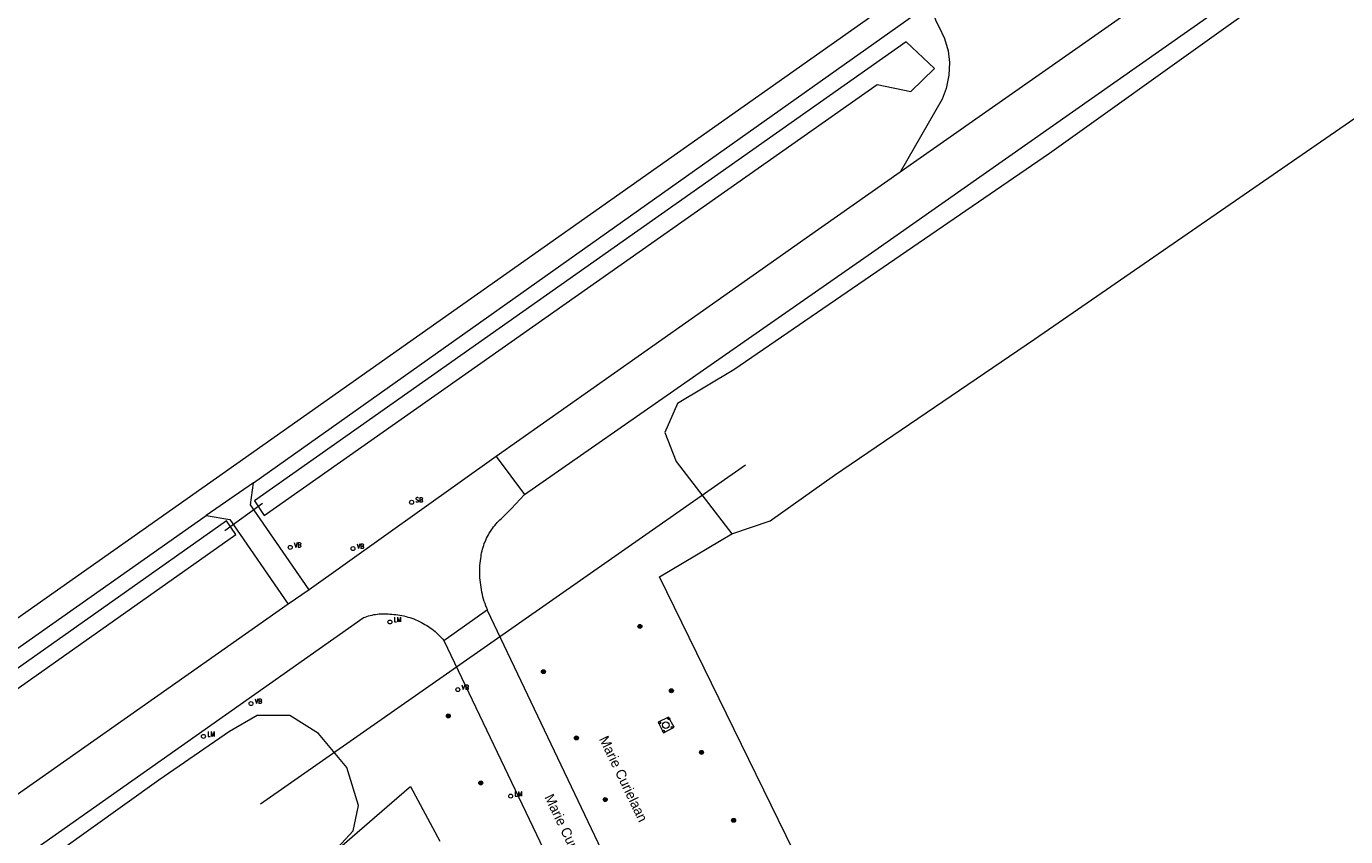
# Model space of a CAD drawing. Header units: metres. Extents: x 138165 to 154469, y 480134 to 494189.
# Tile 264 of 656: x 147650 to 147817, y 486034 to 486136. Entities that reach past the tile are written whole.
import ezdxf

# ---------------------------------------------------------------- set-up
doc = ezdxf.new("R2010")
doc.units = ezdxf.units.M
doc.header["$LTSCALE"] = 0.001
doc.header["$MEASUREMENT"] = 0
for name, color, linetype, lineweight in [('Level 5', 7, 'Continuous', 0), ('TOP-L-duiker', 7, 'Continuous', 0), ('TOP-L-topo objecten punt', 7, 'Continuous', 0), ('TOP-L-topo objecten vlak', 7, 'Continuous', 0), ('TOP-T-topo huisnummering naamgeving', 7, 'Continuous', 0)]:
    doc.layers.add(name, color=color, linetype=linetype, lineweight=lineweight)
doc.styles.add('Style-INTL_ISO', font='INTL_ISO.shx')
doc.styles.add('Style-STANDARD', font='STANDARD.shx')

# ---------------------------------------------------------------- blocks, each defined once
blk = doc.blocks.new('24')
at = {"layer": 'TOP-L-topo objecten punt', "color": 7, "linetype": 'Continuous', "lineweight": 0}
for radius in [0.025, 0.0182, 0.0115, 0.005]:
    blk.add_circle((0, 0), radius, dxfattribs=at)
blk = doc.blocks.new('*U13')
at = {"layer": 'Level 5', "color": 7, "linetype": 'Continuous', "lineweight": 0}
blk.add_circle((0, 0), 0.0415, dxfattribs=at)
blk = doc.blocks.new('150')
at = {"layer": 'Level 5', "color": 7, "linetype": 'Continuous', "lineweight": 0}
blk.add_blockref('*U13', (0, 0), dxfattribs=at)
blk = doc.blocks.new('10')
at = {"layer": 'TOP-L-topo objecten punt', "linetype": 'Continuous', "lineweight": 0}
blk.add_circle((0, 0), 0.0125, dxfattribs=at)
blk = doc.blocks.new('16')
at = {"layer": 'TOP-L-topo objecten punt', "color": 7, "linetype": 'Continuous', "lineweight": 0}
blk.add_circle((0, 0), 0.025, dxfattribs=at)
at = {"layer": 'TOP-L-topo objecten punt', "color": 7, "linetype": 'Continuous', "lineweight": 0, "style": 'Style-STANDARD'}
blk.add_text('LM', height=0.06, dxfattribs=at).set_placement((0.0483, 0))
blk = doc.blocks.new('14')
at = {"layer": 'TOP-L-topo objecten punt', "color": 7, "linetype": 'Continuous', "lineweight": 0}
blk.add_circle((0, 0), 0.025, dxfattribs=at)
at = {"layer": 'TOP-L-topo objecten punt', "color": 7, "linetype": 'Continuous', "lineweight": 0, "style": 'Style-STANDARD'}
blk.add_text('VB', height=0.06, dxfattribs=at).set_placement((0.0483, 0))
blk = doc.blocks.new('175')
at = {"layer": 'TOP-L-topo objecten punt', "color": 7, "linetype": 'Continuous', "lineweight": 0}
blk.add_circle((0, 0), 0.025, dxfattribs=at)
at = {"layer": 'TOP-L-topo objecten punt', "color": 7, "linetype": 'Continuous', "lineweight": 0, "style": 'Style-STANDARD'}
blk.add_text('SB', height=0.06, dxfattribs=at).set_placement((0.0483, 0))

msp = doc.modelspace()

# ---------------------------------------------------------------- linework, layer by layer
at = {"layer": 'TOP-L-duiker', "flags": 128}
for points in [[(147679.92, 486037.93), (147741.22, 486080.78)], [(147675.42, 486072.48), (147680.2, 486075.92)]]:
    msp.add_lwpolyline(points, dxfattribs=at)
at = {"layer": 'TOP-L-topo objecten vlak', "flags": 128}
for points in [[(148132.83, 486400.98), (147833.15, 486189.62), (147806.04, 486169.45), (147763.06, 486141.63), (147674.37, 486079.1), (147545.59, 485988.37), (147418.3, 485898.77), (147418.08, 485898.62), (147417.83, 485898.47), (147417.56, 485898.32), (147417.29, 485898.19), (147417.01, 485898.08), (147416.72, 485897.98), (147416.43, 485897.9), (147416.14, 485897.83), (147415.84, 485897.78), (147415.54, 485897.74), (147415.24, 485897.72), (147414.94, 485897.71), (147411.55, 485897.42)], [(147713.31, 486077.02), (147757.17, 486107.57), (147830.97, 486159.37), (147889.15, 486200.12), (147914.45, 486217.94), (147921.65, 486223.02)], [(147929.17, 486203.31), (147929.41, 486206.09), (147927.47, 486209.87), (147922.68, 486216.52), (147920.75, 486217.84), (147917.7, 486216.82), (147911.6, 486213.57), (147888.22, 486197.3), (147860.56, 486177.78), (147801.37, 486135.61), (147779.64, 486120.13), (147739.77, 486092.78), (147732.65, 486088.51), (147731.02, 486084.85), (147732.45, 486081.19), (147739.49, 486072.06)], [(147739.49, 486072.06), (147744.36, 486073.68), (147752.48, 486079.48), (147777.75, 486096.64), (147833.87, 486135.36), (147883.26, 486170.38), (147913.64, 486191.48), (147929.17, 486203.31)], [(147792.96, 486140.34), (147760.78, 486117.75)], [(147679.03, 486078.5), (147764.52, 486139.04)], [(147764.52, 486139.04), (147765.28, 486136.87), (147765.68, 486136.16), (147766.39, 486134.67), (147766.83, 486133.11), (147767.01, 486131.62), (147766.95, 486130.02), (147766.6, 486128.32), (147766.09, 486126.97), (147760.78, 486117.75)], [(147680.4, 486074.35), (147757.86, 486128.82), (147762.14, 486127.95), (147765.12, 486130.88), (147761.55, 486134.25), (147679.15, 486076.21), (147680.4, 486074.35)], [(147760.78, 486117.75), (147748.9, 486109.41), (147736.64, 486100.8), (147709.71, 486081.83)], [(147709.71, 486081.83), (147686.07, 486064.98)], [(147709.71, 486081.83), (147709.86, 486081.65), (147713.31, 486077.02)], [(147679.03, 486078.5), (147673.07, 486074.37)], [(147686.07, 486064.98), (147678.68, 486075.7), (147679.03, 486078.5)], [(147708.6, 486062.47), (147708.52, 486062.65), (147708.42, 486062.94), (147708.31, 486063.22), (147708.22, 486063.51), (147708.13, 486063.8), (147708.05, 486064.1), (147707.98, 486064.39), (147707.92, 486064.69), (147707.86, 486064.99), (147707.81, 486065.29), (147707.76, 486065.59), (147707.73, 486065.89), (147707.7, 486066.2), (147707.67, 486066.5), (147707.66, 486066.81), (147707.65, 486067.11), (147707.65, 486067.41), (147707.66, 486067.72), (147707.67, 486068.02), (147707.7, 486068.33), (147707.73, 486068.63), (147707.76, 486068.93), (147707.8, 486069.17), (147707.84, 486069.41), (147707.88, 486069.65), (147707.94, 486069.88), (147708, 486070.12), (147708.07, 486070.35), (147708.14, 486070.58), (147708.22, 486070.81), (147708.31, 486071.03), (147708.41, 486071.26), (147708.51, 486071.48), (147708.62, 486071.7), (147708.73, 486071.91), (147708.85, 486072.12), (147708.98, 486072.33), (147709.11, 486072.53), (147709.25, 486072.73), (147709.39, 486072.92), (147709.55, 486073.11), (147709.7, 486073.3), (147709.86, 486073.48), (147710.03, 486073.65), (147710.2, 486073.83), (147710.38, 486073.99), (147710.56, 486074.15), (147711.67, 486075.26), (147713.31, 486077.02)], [(147418.11, 485894.67), (147432.18, 485904.72), (147547.45, 485985.9), (147673.07, 486074.37)], [(147419.5, 485892.73), (147420.75, 485891.14), (147676.83, 486071.96), (147675.65, 486073.67), (147419.5, 485892.73)], [(147673.07, 486074.37), (147676.07, 486073.84), (147683.42, 486063.17)], [(147776.47, 485972.35), (147730.37, 486066.62), (147739.49, 486072.06)], [(147686.07, 486064.98), (147683.42, 486063.17)], [(147683.42, 486063.17), (147562.97, 485978.46), (147557, 485974.26), (147557.01, 485974.26)], [(147561.07, 485968.56), (147692.92, 486061.44), (147692.95, 486061.45), (147693.16, 486061.53), (147693.37, 486061.6), (147693.59, 486061.67), (147693.81, 486061.73), (147694.03, 486061.78), (147694.25, 486061.83), (147694.48, 486061.86), (147694.7, 486061.89), (147694.93, 486061.92), (147695.15, 486061.93), (147695.38, 486061.94), (147695.61, 486061.95), (147695.84, 486061.94), (147696.06, 486061.93), (147696.29, 486061.91), (147696.52, 486061.88), (147696.78, 486061.86), (147697.04, 486061.84), (147697.29, 486061.8), (147697.55, 486061.76), (147697.81, 486061.72), (147698.06, 486061.66), (147698.32, 486061.6), (147698.57, 486061.53), (147698.82, 486061.45), (147699.07, 486061.37), (147699.31, 486061.28), (147699.55, 486061.18), (147699.79, 486061.08), (147700.03, 486060.97), (147700.26, 486060.85), (147700.49, 486060.73), (147700.72, 486060.6), (147700.94, 486060.46), (147701.16, 486060.32), (147701.37, 486060.17), (147701.58, 486060.02), (147701.79, 486059.85), (147701.99, 486059.69), (147702.18, 486059.52), (147702.38, 486059.34), (147702.56, 486059.16), (147702.74, 486058.97), (147702.92, 486058.78), (147703.09, 486058.58)], [(147703.09, 486058.58), (147708.6, 486062.47)], [(147755.27, 485964.42), (147708.64, 486062.37), (147708.6, 486062.47)], [(147703.09, 486058.58), (147715.69, 486032.19)], [(147688.71, 486031.29), (147691.64, 486034.5), (147692.31, 486037.7), (147690.84, 486042.51), (147687.24, 486046.79), (147683.63, 486049.06), (147679.49, 486049.06), (147676.02, 486047.05), (147667.07, 486040.91), (147637.55, 486019.81), (147594.28, 485988.96), (147576.79, 485976.54), (147559.69, 485964.25)], [(147730.19, 486048.23), (147730.88, 486046.87), (147732.2, 486047.62), (147731.5, 486048.86), (147730.19, 486048.23)], [(147688.71, 486031.29), (147698.71, 486039.99), (147698.71, 486039.99), (147698.87, 486040.12), (147702.59, 486033.18)]]:
    msp.add_lwpolyline(points, dxfattribs=at)

# ---------------------------------------------------------------- block references
at = {"layer": 'TOP-L-topo objecten punt', "xscale": 10, "yscale": 10, "zscale": 10}
for name, p in [('175', (147699.03, 486076.03)), ('14', (147683.68, 486070.33)), ('14', (147691.62, 486070.18)), ('16', (147696.28, 486060.9)), ('24', (147727.88, 486060.34)), ('24', (147715.69, 486054.62)), ('14', (147704.87, 486052.35)), ('14', (147678.73, 486050.59)), ('24', (147731.86, 486052.21)), ('24', (147703.67, 486049.03)), ('10', (147730.38, 486048.17)), ('150', (147731.16, 486047.87)), ('10', (147731.53, 486048.68)), ('16', (147672.72, 486046.44)), ('24', (147719.86, 486046.24)), ('10', (147730.87, 486047.09)), ('10', (147731.96, 486047.57)), ('24', (147735.67, 486044.42)), ('24', (147707.77, 486040.56)), ('16', (147711.55, 486038.89)), ('24', (147723.5, 486038.46)), ('24', (147739.73, 486035.83))]:
    msp.add_blockref(name, p, dxfattribs=at)

# ---------------------------------------------------------------- texts
at = {"layer": 'TOP-T-topo huisnummering naamgeving', "style": 'Style-INTL_ISO'}
for p in [(147722.7, 486046.12), (147715.79, 486038.77)]:
    msp.add_text('Marie Curielaan', height=1.25, rotation=295.6, dxfattribs=at).set_placement(p)

doc.saveas('drawing.dxf')
